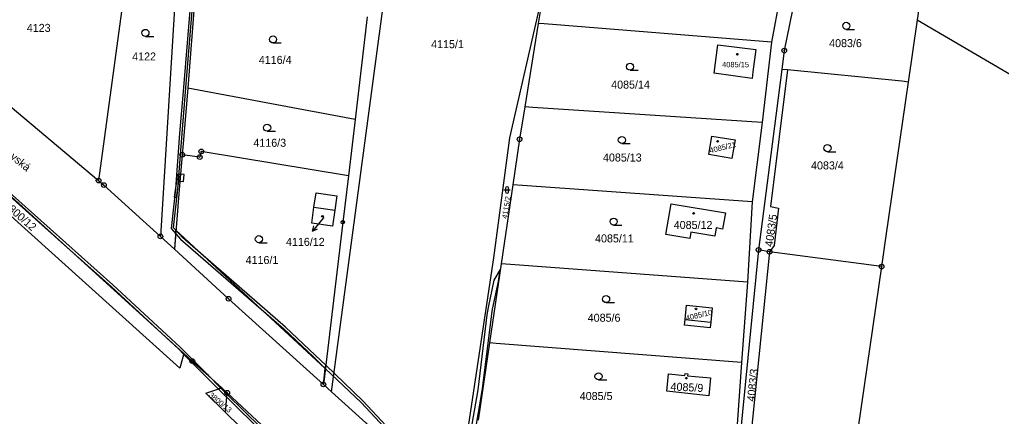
# Model space of a CAD drawing. Extents: x -644096 to -634268, y -1141430 to -1133463.
# Drawn here: x -640815.2 to -640606.7, y -1137246 to -1137161.7 of the extents above; entities that cross this region are included whole.
import ezdxf

# ---------------------------------------------------------------- set-up
doc = ezdxf.new("R2010")
doc.units = 0
for name, color, linetype in [('_CIVIL_CONSTRUCTION', 7, 'Continuous'), ('B_Hranice _3D', 7, 'Continuous'), ('M_Svah_Nasyp', 7, 'Continuous'), ('M_Svah_Zarez', 7, 'Continuous'), ('svrsek_osa_sjezdy', 7, 'Continuous'), ('svrsek_osa_VRT', 7, 'Continuous'), ('svrsek_popisy_VRT', 7, 'Continuous'), ('terminal_VRT', 7, 'Continuous')]:
    doc.layers.add(name, color=color, linetype=linetype)

msp = doc.modelspace()

# ---------------------------------------------------------------- linework, layer by layer
at = {"layer": '_CIVIL_CONSTRUCTION'}
for centre, radius in [((-640652.78, -1137168.25), 0.5), ((-640652.78, -1137168.25), 0.0303), ((-640709, -1137187.09), 0.5), ((-640709, -1137187.09), 0.0303), ((-640776.58, -1137189.65), 0.5), ((-640776.58, -1137189.65), 0.0303), ((-640780.64, -1137190.37), 0.5), ((-640780.64, -1137190.37), 0.0303), ((-640776.92, -1137190.88), 0.5), ((-640776.92, -1137190.88), 0.0303), ((-640798.39, -1137195.85), 0.5), ((-640798.39, -1137195.85), 0.0303), ((-640797.28, -1137196.81), 0.5), ((-640797.28, -1137196.81), 0.0303), ((-640746.54, -1137204.72), 0.35), ((-640746.54, -1137204.72), 0.0212), ((-640785.26, -1137207.74), 0.5), ((-640785.26, -1137207.74), 0.0303), ((-640658.22, -1137210.59), 0.5), ((-640655.9, -1137210.99), 0.5), ((-640658.22, -1137210.59), 0.0303), ((-640655.9, -1137210.99), 0.0303), ((-640632.1, -1137214.15), 0.5), ((-640632.1, -1137214.15), 0.0303), ((-640770.79, -1137220.98), 0.5), ((-640770.79, -1137220.98), 0.0303), ((-640778.49, -1137234.21), 0.5), ((-640778.49, -1137234.21), 0.0303), ((-640750.66, -1137239.17), 0.5), ((-640750.66, -1137239.17), 0.0303), ((-640771.07, -1137240.96), 0.5), ((-640771.07, -1137240.96), 0.0303)]:
    msp.add_circle(centre, radius, dxfattribs=at)
at = {"layer": 'B_Hranice _3D'}
for points in [[(-640869.96, -1137152.52), (-640869.51, -1137152.6), (-640865.37, -1137155.87), (-640848.31, -1137171.46), (-640842.65, -1137176.53), (-640822.47, -1137194.26), (-640805.72, -1137209.48), (-640795.74, -1137218.37), (-640784.97, -1137228.33), (-640780.29, -1137232.58), (-640778.49, -1137234.21), (-640775.08, -1137237.31), (-640781.05, -1137231.26), (-640795.4, -1137217.99), (-640828.74, -1137188.29), (-640847.97, -1137171.1), (-640865.03, -1137155.51), (-640869.29, -1137152.14), (-640870.68, -1137151.88)], [(-640842.65, -1137176.53), (-640828.88, -1137188.84), (-640805.72, -1137209.48), (-640822.47, -1137194.26)], [(-640781.7, -1137194.6), (-640781.77, -1137195.47), (-640782.32, -1137199.37), (-640781.82, -1137199.43), (-640781.33, -1137195.97), (-640781.11, -1137195.99), (-640780.98, -1137194.49)], [(-640780.98, -1137194.49), (-640781.11, -1137195.99), (-640780.36, -1137196.05), (-640780.23, -1137194.56)], [(-640782.3, -1137210.46), (-640770.79, -1137220.98), (-640750.66, -1137239.17), (-640750.25, -1137235.77), (-640781.96, -1137206.38)], [(-640781.96, -1137206.38), (-640782.02, -1137207.15), (-640780.97, -1137208.33), (-640759.07, -1137227.36), (-640752.73, -1137233.3), (-640750.25, -1137235.77), (-640750.17, -1137235.08), (-640752.39, -1137232.94), (-640758.73, -1137226.98), (-640780.61, -1137207.97)], [(-640718.83, -1137252.35), (-640718.54, -1137250.14), (-640716.85, -1137240.14), (-640714.9, -1137224.2), (-640714.73, -1137223.16), (-640713.46, -1137217.33), (-640713.08, -1137214.79), (-640714.45, -1137217.04), (-640715.67, -1137222.82), (-640715.94, -1137224.39), (-640717.89, -1137240.34), (-640719.6, -1137250.45), (-640720, -1137253.45)], [(-640784.97, -1137228.33), (-640781.41, -1137231.62), (-640780.33, -1137232.72), (-640780.29, -1137232.58)], [(-640780.33, -1137232.72), (-640773.03, -1137240.11), (-640772.99, -1137240.15), (-640772.46, -1137239.96), (-640772.67, -1137239.75), (-640775.08, -1137237.31), (-640778.49, -1137234.21), (-640780.29, -1137232.58)], [(-640750.17, -1137235.08), (-640750.25, -1137235.77), (-640742.63, -1137243.05), (-640733.78, -1137252.5), (-640727.08, -1137260.12), (-640726.71, -1137259.78), (-640733.4, -1137252.16), (-640742.27, -1137242.69)], [(-640719.02, -1137294.95), (-640733.7, -1137278.83), (-640744.18, -1137267.83), (-640745.79, -1137266.14), (-640771.1, -1137241.3), (-640772.46, -1137239.96), (-640772.99, -1137240.15), (-640746.15, -1137266.48), (-640742.91, -1137269.88)]]:
    msp.add_lwpolyline(points, close=True, dxfattribs=at)
msp.add_lwpolyline([(-640779.01, -1137159.75), (-640780.39, -1137176.11), (-640781.18, -1137185.85), (-640782.06, -1137197.64), (-640782.98, -1137206.07), (-640782.02, -1137207.15), (-640781.96, -1137206.38), (-640782.46, -1137205.91), (-640781.56, -1137197.68), (-640780.68, -1137185.89), (-640779.89, -1137176.15), (-640778.51, -1137159.79)], dxfattribs=at)
at = {"layer": 'M_Svah_Nasyp'}
for p, q in [((-640752.65, -1137201.51), (-640748.23, -1137202.13)), ((-640673.84, -1137225.35), (-640668.4, -1137225.92))]:
    msp.add_line(p, q, dxfattribs=at)
at = {"layer": 'M_Svah_Zarez'}
for centre in [(-640662.73, -1137169), (-640666.93, -1137187.53), (-640750.86, -1137203.46), (-640672.02, -1137202.83), (-640671.54, -1137223.13), (-640673.57, -1137237.85)]:
    msp.add_circle(centre, 0.175, dxfattribs=at)
at = {"layer": 'svrsek_osa_sjezdy'}
for p, q in [((-640639.61, -1137163.73), (-640637.86, -1137163.73)), ((-640788.44, -1137165.23), (-640786.69, -1137165.23)), ((-640761.34, -1137166.62), (-640759.59, -1137166.62)), ((-640685.53, -1137172.41), (-640683.78, -1137172.41)), ((-640762.6, -1137185.38), (-640760.85, -1137185.38)), ((-640687.27, -1137188), (-640685.52, -1137188)), ((-640643.6, -1137189.72), (-640641.85, -1137189.72)), ((-640712.31, -1137197.86), (-640710.97, -1137197.86)), ((-640711.97, -1137197.53), (-640711.97, -1137198.2)), ((-640711.31, -1137198.2), (-640711.31, -1137197.53)), ((-640689.01, -1137205.33), (-640687.26, -1137205.33)), ((-640764.36, -1137209.06), (-640762.61, -1137209.06)), ((-640690.61, -1137221.8), (-640688.86, -1137221.8)), ((-640692.23, -1137238.21), (-640690.48, -1137238.21))]:
    msp.add_line(p, q, dxfattribs=at)
for centre in [(-640639.61, -1137162.98), (-640788.44, -1137164.48), (-640761.34, -1137165.87), (-640685.53, -1137171.66), (-640762.6, -1137184.63), (-640687.27, -1137187.25), (-640643.6, -1137188.97), (-640689.01, -1137204.58), (-640764.36, -1137208.31), (-640690.61, -1137221.05), (-640692.23, -1137237.46)]:
    msp.add_circle(centre, 0.75, dxfattribs=at)
for centre, start, end in [((-640711.64, -1137197.53), 0, 180), ((-640711.64, -1137198.2), 180, 359.9879)]:
    msp.add_arc(centre, 0.335, start, end, dxfattribs=at)
at = {"layer": 'svrsek_popisy_VRT'}
for p, q in [((-640750.57, -1137203.68), (-640751.06, -1137204.27)), ((-640751.06, -1137204.27), (-640752.95, -1137206.6)), ((-640752.95, -1137206.6), (-640752.71, -1137205.51)), ((-640752.95, -1137206.6), (-640751.93, -1137206.14))]:
    msp.add_line(p, q, dxfattribs=at)
at = {"layer": 'terminal_VRT'}
for p, q in [((-640780.69, -1137133.44), (-640785.26, -1137207.74)), ((-640652.49, -1137150.02), (-640655.5, -1137166.48)), ((-640777.78, -1137154.21), (-640779.47, -1137176.23)), ((-640703.83, -1137155.08), (-640705.02, -1137162.48)), ((-640624.23, -1137159.35), (-640624.52, -1137161.72)), ((-640741.33, -1137161.05), (-640743.94, -1137182.91)), ((-640705.02, -1137162.48), (-640707.89, -1137180.19)), ((-640624.52, -1137161.72), (-640626.47, -1137174.93)), ((-640655.5, -1137166.48), (-640657.5, -1137183.55)), ((-640832.13, -1137167.51), (-640798.39, -1137195.85)), ((-640653.3, -1137172.28), (-640658.22, -1137210.59)), ((-640652.09, -1137172.36), (-640653.3, -1137172.28)), ((-640743.94, -1137182.91), (-640779.47, -1137176.23)), ((-640743.94, -1137182.91), (-640745.35, -1137194.85)), ((-640657.5, -1137183.55), (-640659.57, -1137200.41)), ((-640710.42, -1137196.75), (-640712.9, -1137213.54)), ((-640659.57, -1137200.41), (-640660.59, -1137217.42)), ((-640785.26, -1137207.74), (-640782.3, -1137210.46)), ((-640658.22, -1137210.59), (-640665.67, -1137285.45)), ((-640655.9, -1137210.99), (-640663.62, -1137286.91)), ((-640655.9, -1137210.99), (-640658.22, -1137210.59)), ((-640632.1, -1137214.15), (-640655.9, -1137210.99)), ((-640712.9, -1137213.54), (-640715.37, -1137230.34)), ((-640660.59, -1137217.42), (-640661.87, -1137234.49)), ((-640715.37, -1137230.34), (-640717.8, -1137246.81)), ((-640661.87, -1137234.49), (-640663.05, -1137251.64)), ((-640750.66, -1137239.17), (-640748.95, -1137240.73)), ((-640772.25, -1137239.88), (-640771.07, -1137240.96)), ((-640771.44, -1137245.13), (-640771.07, -1137240.96))]:
    msp.add_line(p, q, dxfattribs=at)
for points in [[(-640748.95, -1137240.73), (-640736.63, -1137148.71), (-640732.73, -1137093.69), (-640696.69, -1137100.88)], [(-640792.14, -1137133.87), (-640793.1, -1137156.74), (-640798.39, -1137195.85)], [(-640647.15, -1137139.13), (-640647.55, -1137142.54), (-640652.78, -1137168.25), (-640653.3, -1137172.28)], [(-640872.93, -1137149.5), (-640871.12, -1137151.5), (-640822.47, -1137194.26), (-640780.29, -1137232.58)], [(-640722.51, -1137255.82), (-640720.16, -1137250.45), (-640714.43, -1137212.28), (-640711.08, -1137186.78), (-640703.83, -1137155.08)], [(-640655.5, -1137166.48), (-640703.76, -1137162.58), (-640705.02, -1137162.48)], [(-640624.52, -1137161.72), (-640581.34, -1137187), (-640557.71, -1137212.86), (-640543.45, -1137225.79)], [(-640780.29, -1137232.58), (-640781.12, -1137235.7), (-640814.06, -1137206.03), (-640837.27, -1137185.07), (-640859.16, -1137165.34), (-640876.84, -1137168.25)], [(-640658.85, -1137167.99), (-640659.43, -1137172.78), (-640659.59, -1137174.15), (-640667.64, -1137173.06), (-640666.91, -1137167), (-640658.85, -1137167.99)], [(-640652.09, -1137172.36), (-640655.67, -1137201.39), (-640654.02, -1137201.75), (-640654.94, -1137209.63), (-640655.9, -1137210.99)], [(-640626.47, -1137174.93), (-640627.23, -1137174.82), (-640627.84, -1137174.74), (-640652.09, -1137172.36)], [(-640626.47, -1137174.93), (-640631.2, -1137207.59), (-640632.1, -1137214.15)], [(-640779.47, -1137176.23), (-640780.44, -1137187.99), (-640780.64, -1137190.37)], [(-640707.89, -1137180.19), (-640709, -1137187.09), (-640710.42, -1137196.75)], [(-640657.5, -1137183.55), (-640706.19, -1137180.3), (-640707.89, -1137180.19)], [(-640663.22, -1137187.19), (-640663.89, -1137191.14), (-640668.83, -1137190.34), (-640668.16, -1137186.4), (-640663.22, -1137187.19)], [(-640745.35, -1137194.85), (-640776.58, -1137189.65), (-640776.92, -1137190.88), (-640780.64, -1137190.37)], [(-640780.64, -1137190.37), (-640781.25, -1137197.73), (-640782.3, -1137210.46)], [(-640798.39, -1137195.85), (-640797.28, -1137196.81), (-640785.26, -1137207.74)], [(-640745.35, -1137194.85), (-640746.54, -1137204.72), (-640750.66, -1137239.17)], [(-640659.57, -1137200.41), (-640708.36, -1137196.9), (-640710.42, -1137196.75)], [(-640748.23, -1137202.13), (-640748.72, -1137205.55), (-640753.13, -1137204.94), (-640752.65, -1137201.51), (-640752.22, -1137198.47), (-640747.8, -1137199.12), (-640748.23, -1137202.13)], [(-640667.23, -1137205.88), (-640667.55, -1137207.64), (-640672.63, -1137206.79), (-640672.85, -1137208.18), (-640677.9, -1137207.35), (-640676.8, -1137200.79), (-640665.28, -1137202.72), (-640665.87, -1137206.17), (-640667.23, -1137205.88)], [(-640782.3, -1137210.46), (-640770.79, -1137220.98), (-640750.66, -1137239.17)], [(-640660.59, -1137217.42), (-640710.95, -1137213.68), (-640712.9, -1137213.54)], [(-640632.1, -1137214.15), (-640639.59, -1137265.34), (-640644.46, -1137298.91)], [(-640673.97, -1137226.56), (-640673.84, -1137225.35), (-640673.52, -1137222.35), (-640668.09, -1137222.91), (-640668.4, -1137225.92), (-640668.53, -1137227.13), (-640673.97, -1137226.56)], [(-640661.87, -1137234.49), (-640713.93, -1137230.45), (-640715.37, -1137230.34)], [(-640780.29, -1137232.58), (-640778.49, -1137234.21), (-640772.25, -1137239.88)], [(-640673.89, -1137237.27), (-640673.85, -1137236.89), (-640673.28, -1137236.95), (-640673.32, -1137237.32), (-640668.45, -1137237.81), (-640668.8, -1137241.59), (-640677.74, -1137240.58), (-640677.37, -1137236.9), (-640673.89, -1137237.27)], [(-640771.44, -1137245.13), (-640775.59, -1137241.07), (-640772.25, -1137239.88)], [(-640771.07, -1137240.96), (-640752.2, -1137258.62), (-640745.17, -1137266.23)], [(-640748.95, -1137240.73), (-640741.67, -1137247.37), (-640729.68, -1137261.91), (-640729.24, -1137262.16)], [(-640736.51, -1137280.2), (-640753.4, -1137262.78), (-640771.44, -1137245.13)]]:
    msp.add_lwpolyline(points, dxfattribs=at)

# ---------------------------------------------------------------- texts
at = {"layer": 'svrsek_osa_VRT'}
for s, height, p in [('4123', 1.7, (-640813.64, -1137164.26)), ('4115/1', 1.7, (-640727.77, -1137167.72)), ('4083/6', 1.7, (-640643.25, -1137167.5)), ('4122', 1.7, (-640791.26, -1137170.34)), ('4116/4', 1.7, (-640764.37, -1137171.06)), ('4085/15', 1.14, (-640665.97, -1137171.78)), ('4085/14', 1.7, (-640689.54, -1137176.32)), ('4116/3', 1.7, (-640765.52, -1137188.68)), ('4085/13', 1.7, (-640691.28, -1137191.81)), ('4083/4', 1.7, (-640647.09, -1137193.49)), ('4085/12', 1.7, (-640676.25, -1137206.14)), ('4116/12', 1.7, (-640758.6, -1137209.73)), ('4085/11', 1.7, (-640692.96, -1137209)), ('4116/1', 1.7, (-640767.17, -1137213.59)), ('4085/6', 1.7, (-640694.52, -1137225.86)), ('4085/5', 1.7, (-640696.21, -1137242.49))]:
    msp.add_text(s, height=height, dxfattribs=at).set_placement(p)
for s, height, rotation, p in [('4085/21', 1.14, 14, (-640668.49, -1137190.06)), ('4115/2', 1.14, 81, (-640711.64, -1137204.04)), ('3800/12', 1.7, 319, (-640818.72, -1137201.31)), ('4083/5', 1.7, 82, (-640655.24, -1137210.01)), ('4085/10', 1.14, 13, (-640673.54, -1137225.64)), ('4083/3', 1.7, 84, (-640659.05, -1137242.88)), ('4085/9', 1.7, 357, (-640676.96, -1137240.44)), ('3800/13', 1.14, 320, (-640775.07, -1137241.62))]:
    msp.add_text(s, height=height, rotation=rotation, dxfattribs=at).set_placement(p)
at = {"layer": 'svrsek_popisy_VRT'}
msp.add_text('Jihlavská', height=1.7, rotation=321, dxfattribs=at).set_placement((-640820.94, -1137188.12))

doc.saveas('drawing.dxf')
